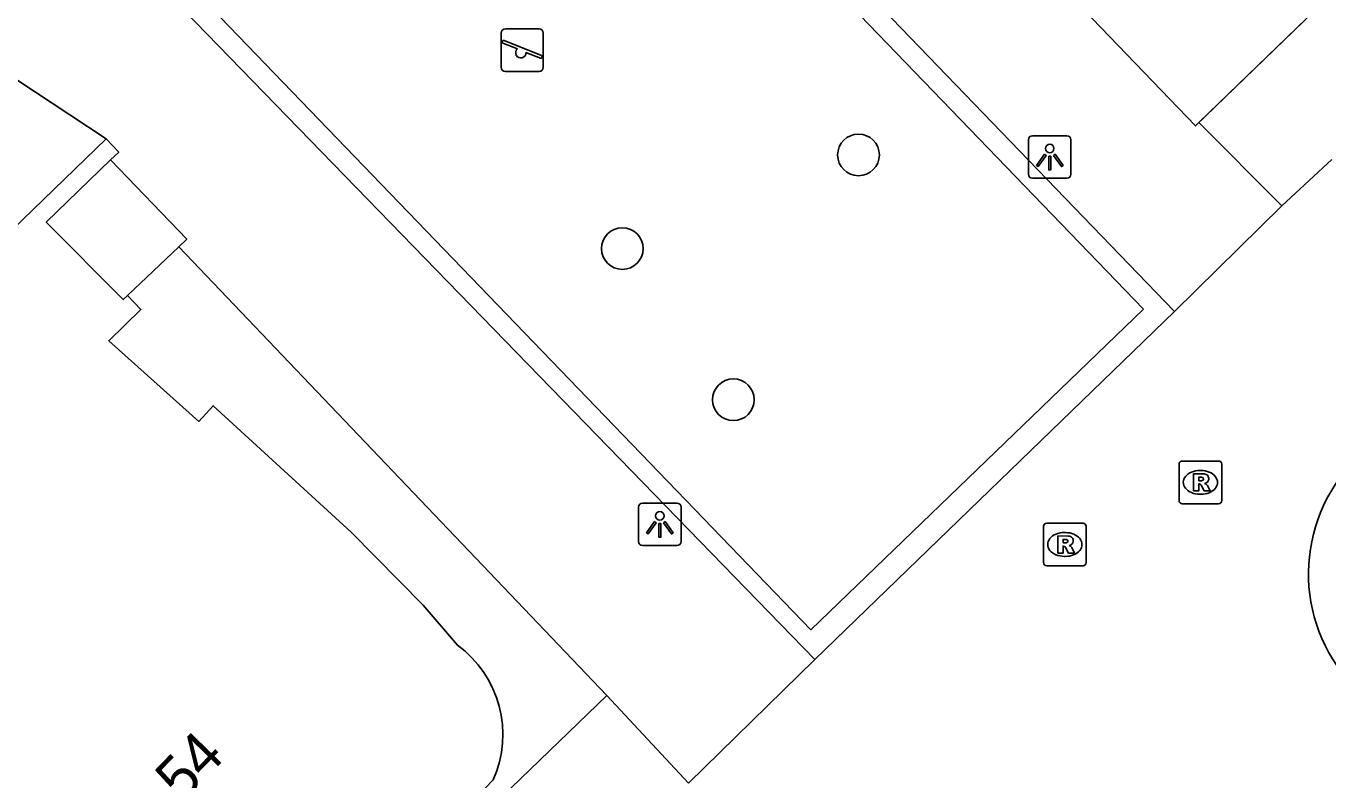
# Model space of a CAD drawing. Extents: x 157466 to 158888, y 383063 to 384677.
# Drawn here: x 158407.13 to 158437.65, y 383934.61 to 383952.28 of the extents above; entities that cross this region are included whole.
import ezdxf

# ---------------------------------------------------------------- set-up
doc = ezdxf.new("R2010")
doc.units = 0
for name, color, linetype in [('IMGEO_Boom', 7, 'Continuous'), ('IMGEO_Lichtpunt', 7, 'Continuous'), ('IMGEO_Muur', 7, 'Continuous'), ('IMGEO_Pand', 7, 'Continuous'), ('IMGEO_Pand_nummerreeks', 7, 'Continuous'), ('IMGEO_Pand_overbouw', 7, 'Continuous'), ('IMGEO_Rijbaan_lokaal_open', 7, 'Continuous'), ('IMGEO_Rioolput', 7, 'Continuous'), ('IMGEO_Speelvoorziening', 7, 'Continuous'), ('IMGEO_Voetpad_gesloten', 7, 'Continuous'), ('IMGEO_Voetpad_open', 7, 'Continuous')]:
    doc.layers.add(name, color=color, linetype=linetype)

msp = doc.modelspace()

# ---------------------------------------------------------------- linework, layer by layer
at = {"layer": 'IMGEO_Boom'}
for centre in [(158426.648, 383949.261), (158421.111, 383947.065), (158423.714, 383943.52)]:
    msp.add_circle(centre, 0.489, dxfattribs=at)
at = {"layer": 'IMGEO_Lichtpunt'}
for p, q in [((158430.632, 383949.614), (158430.632, 383948.807)), ((158430.632, 383949.614), (158430.632, 383948.807)), ((158431.534, 383949.709), (158430.726, 383949.709)), ((158431.534, 383949.709), (158430.726, 383949.709)), ((158431.628, 383948.807), (158431.628, 383949.614)), ((158431.628, 383948.807), (158431.628, 383949.614)), ((158430.726, 383948.713), (158431.534, 383948.713)), ((158430.726, 383948.713), (158431.534, 383948.713)), ((158421.491, 383941.002), (158421.491, 383940.195)), ((158421.491, 383941.002), (158421.491, 383940.195)), ((158422.393, 383941.097), (158421.585, 383941.097)), ((158422.393, 383941.097), (158421.585, 383941.097)), ((158422.487, 383940.195), (158422.487, 383941.002)), ((158422.487, 383940.195), (158422.487, 383941.002)), ((158421.585, 383940.101), (158422.393, 383940.101)), ((158421.585, 383940.101), (158422.393, 383940.101))]:
    msp.add_line(p, q, dxfattribs=at)
for points in [[(158431.006, 383949.278), (158431.045, 383949.25), (158430.857, 383948.988), (158430.819, 383949.015), (158431.006, 383949.278)], [(158431.108, 383949.23), (158431.155, 383949.23), (158431.155, 383948.908), (158431.108, 383948.908), (158431.108, 383949.23)], [(158431.218, 383949.25), (158431.256, 383949.277), (158431.443, 383949.015), (158431.404, 383948.987), (158431.218, 383949.25)], [(158421.865, 383940.666), (158421.904, 383940.638), (158421.716, 383940.376), (158421.678, 383940.403), (158421.865, 383940.666)], [(158422.077, 383940.638), (158422.115, 383940.665), (158422.302, 383940.403), (158422.263, 383940.375), (158422.077, 383940.638)], [(158421.967, 383940.618), (158422.014, 383940.618), (158422.014, 383940.296), (158421.967, 383940.296), (158421.967, 383940.618)]]:
    msp.add_lwpolyline(points, dxfattribs=at)
for centre in [(158431.131, 383949.412), (158421.99, 383940.8)]:
    msp.add_circle(centre, 0.0994, dxfattribs=at)
for centre, start, end in [((158430.726, 383949.614), 90, 180), ((158430.726, 383949.614), 90, 180), ((158431.534, 383949.614), 0, 90), ((158431.534, 383949.614), 0, 90), ((158430.726, 383948.807), 180, 270), ((158430.726, 383948.807), 180, 270), ((158431.534, 383948.807), 270, 0), ((158431.534, 383948.807), 270, 360), ((158421.585, 383941.002), 90, 180), ((158421.585, 383941.002), 90, 180), ((158422.393, 383941.002), 0, 90), ((158422.393, 383941.002), 0, 90), ((158421.585, 383940.195), 180, 270), ((158421.585, 383940.195), 180, 270), ((158422.393, 383940.195), 270, 0), ((158422.393, 383940.195), 270, 360)]:
    msp.add_arc(centre, 0.0946, start, end, dxfattribs=at)
at = {"layer": 'IMGEO_Muur'}
for points in [[(158409.715, 383962.302), (158413.982, 383966.412), (158434.057, 383945.589)], [(158433.327, 383945.647), (158414.022, 383965.663), (158406.227, 383958.145), (158425.532, 383938.129), (158433.327, 383945.647)], [(158425.621, 383937.433), (158405.447, 383958.192), (158409.715, 383962.302)], [(158434.057, 383945.589), (158425.621, 383937.433)]]:
    msp.add_lwpolyline(points, dxfattribs=at)
at = {"layer": 'IMGEO_Pand'}
for points in [[(158409.009, 383949.635), (158401.888, 383942.75), (158402.182, 383942.444)], [(158409.113, 383949.142), (158409.304, 383949.327), (158409.009, 383949.635)], [(158409.511, 383945.965), (158409.41, 383945.868), (158407.605, 383947.684), (158409.113, 383949.142)], [(158417.245, 383937.768), (158416.439, 383938.708), (158414.755, 383940.416), (158411.516, 383943.38), (158411.179, 383943.011), (158409.071, 383944.904), (158409.825, 383945.638), (158409.511, 383945.965)], [(158408.33, 383927.429), (158409.576, 383928.636), (158410.685, 383930.685), (158411.559, 383929.811), (158412.622, 383930.334), (158414.684, 383931.534), (158416.564, 383933.029), (158418.084, 383934.606)]]:
    msp.add_lwpolyline(points, dxfattribs=at)
msp.add_arc((158415.702, 383935.666), 2.608, 336.0113, 53.7094, dxfattribs=at)
at = {"layer": 'IMGEO_Pand_overbouw'}
for points in [[(158425.632, 383961.586), (158424.462, 383960.428), (158434.549, 383949.942), (158445.621, 383960.65), (158444.208, 383962.111), (158441.175, 383959.171), (158441.67, 383958.947), (158440.276, 383956.507), (158438.79, 383954.605), (158437.327, 383953.137)], [(158408.33, 383927.429), (158409.747, 383925.962), (158420.744, 383936.585), (158410.711, 383947.107), (158409.511, 383945.965), (158409.825, 383945.638), (158409.071, 383944.904), (158411.179, 383943.011), (158411.516, 383943.38), (158414.755, 383940.416), (158416.439, 383938.708), (158417.245, 383937.768)], [(158418.084, 383934.606), (158416.564, 383933.029), (158414.684, 383931.534), (158412.622, 383930.334), (158411.559, 383929.811), (158410.685, 383930.685), (158409.576, 383928.636), (158408.33, 383927.429)]]:
    msp.add_lwpolyline(points, dxfattribs=at)
msp.add_arc((158415.702, 383935.666), 2.608, 336.0113, 53.7094, dxfattribs=at)
at = {"layer": 'IMGEO_Rijbaan_lokaal_open'}
for points in [[(158437.749, 383949.15), (158436.572, 383948.07)], [(158434.057, 383945.589), (158436.572, 383948.07)], [(158425.621, 383937.433), (158422.661, 383934.531)]]:
    msp.add_lwpolyline(points, dxfattribs=at)
msp.add_arc((158440.998, 383939.438), 3.8, 135.5722, 222.9433, dxfattribs=at)
at = {"layer": 'IMGEO_Rioolput'}
for p, q in [((158434.163, 383941.157), (158434.163, 383942.009)), ((158434.238, 383942.083), (158435.09, 383942.083)), ((158435.164, 383942.009), (158435.164, 383941.157)), ((158434.651, 383941.863), (158434.676, 383941.863)), ((158434.674, 383941.303), (158434.649, 383941.303)), ((158435.09, 383941.083), (158434.238, 383941.083)), ((158430.985, 383939.701), (158430.985, 383940.553)), ((158431.06, 383940.627), (158431.912, 383940.627)), ((158431.473, 383940.407), (158431.498, 383940.407)), ((158431.986, 383940.553), (158431.986, 383939.701)), ((158431.496, 383939.847), (158431.471, 383939.847)), ((158431.912, 383939.627), (158431.06, 383939.627))]:
    msp.add_line(p, q, dxfattribs=at)
for points in [[(158434.163, 383941.157), (158434.163, 383942.009)], [(158434.238, 383942.083), (158435.09, 383942.083)], [(158435.164, 383942.009), (158435.164, 383941.157)], [(158434.752, 383941.781), (158434.5, 383941.783), (158434.5, 383941.383)], [(158434.678, 383941.702), (158434.624, 383941.702), (158434.624, 383941.621)], [(158434.624, 383941.621), (158434.676, 383941.621)], [(158434.5, 383941.383), (158434.624, 383941.383), (158434.624, 383941.545), (158434.635, 383941.545)], [(158434.682, 383941.516), (158434.753, 383941.383), (158434.893, 383941.383), (158434.828, 383941.509)], [(158435.09, 383941.083), (158434.238, 383941.083)], [(158430.985, 383939.701), (158430.985, 383940.553)], [(158431.06, 383940.627), (158431.912, 383940.627)], [(158431.986, 383940.553), (158431.986, 383939.701)], [(158431.574, 383940.325), (158431.322, 383940.327), (158431.322, 383939.927)], [(158431.322, 383939.927), (158431.446, 383939.927), (158431.446, 383940.089), (158431.457, 383940.089)], [(158431.5, 383940.246), (158431.446, 383940.246), (158431.446, 383940.165)], [(158431.446, 383940.165), (158431.498, 383940.165)], [(158431.504, 383940.06), (158431.575, 383939.927), (158431.715, 383939.927), (158431.65, 383940.053)], [(158431.912, 383939.627), (158431.06, 383939.627)]]:
    msp.add_lwpolyline(points, dxfattribs=at)
for centre, radius, start, end in [((158434.24, 383942.007), 0.0765, 91.552, 178.448), ((158434.24, 383942.007), 0.0765, 91.552, 178.448), ((158435.088, 383942.007), 0.0765, 1.552, 88.448), ((158435.088, 383942.007), 0.0765, 1.552, 88.448), ((158434.66, 383941.81), 0.19, 274.7715, 282.9687), ((158434.684, 383941.606), 0.0964, 77.0061, 93.1865), ((158434.698, 383941.663), 0.0378, 276.6634, 79.6772), ((158434.751, 383941.671), 0.109, 350.3612, 89.416), ((158434.749, 383941.671), 0.112, 277.5842, 350.9817), ((158434.634, 383941.492), 0.0533, 26.0293, 88.6989), ((158434.733, 383941.456), 0.108, 29.5134, 73.7905), ((158434.24, 383941.159), 0.0765, 181.552, 268.448), ((158434.24, 383941.159), 0.0765, 181.552, 268.448), ((158435.088, 383941.159), 0.0765, 271.552, 358.448), ((158435.088, 383941.159), 0.0765, 271.552, 358.448), ((158431.062, 383940.551), 0.0765, 91.552, 178.448), ((158431.062, 383940.551), 0.0765, 91.552, 178.448), ((158431.91, 383940.551), 0.0765, 1.552, 88.448), ((158431.91, 383940.551), 0.0765, 1.552, 88.448), ((158431.456, 383940.036), 0.0533, 26.0293, 88.6989), ((158431.482, 383940.354), 0.19, 274.7715, 282.9687), ((158431.506, 383940.15), 0.0964, 77.0061, 93.1865), ((158431.52, 383940.207), 0.0378, 276.6634, 79.6772), ((158431.573, 383940.215), 0.109, 350.3612, 89.416), ((158431.571, 383940.215), 0.112, 277.5842, 350.9817), ((158431.555, 383940), 0.108, 29.5134, 73.7905), ((158431.062, 383939.703), 0.0765, 181.552, 268.448), ((158431.062, 383939.703), 0.0765, 181.552, 268.448), ((158431.91, 383939.703), 0.0765, 271.552, 358.448), ((158431.91, 383939.703), 0.0765, 271.552, 358.448)]:
    msp.add_arc(centre, radius, start, end, dxfattribs=at)
for centre, major_axis, ratio, start_param, end_param in [((158434.65, 383941.583), (-0.387, 0.002), 0.722429, 4.712389, 7.853982), ((158434.675, 383941.583), (-0.39, 0.002), 0.717154, 1.570796, 4.712389), ((158431.472, 383940.127), (-0.387, 0.002), 0.722429, 4.712389, 7.853982), ((158431.497, 383940.127), (-0.39, 0.002), 0.717154, 1.570796, 4.712389)]:
    msp.add_ellipse(centre, major_axis=major_axis, ratio=ratio, start_param=start_param, end_param=end_param, dxfattribs=at)
at = {"layer": 'IMGEO_Speelvoorziening'}
for p, q in [((158418.268, 383951.316), (158418.268, 383952.116)), ((158418.268, 383952.116), (158418.268, 383951.316)), ((158418.337, 383951.941), (158419.213, 383951.588)), ((158418.368, 383952.216), (158419.158, 383952.216)), ((158419.158, 383952.216), (158418.368, 383952.216)), ((158419.258, 383952.116), (158419.258, 383951.316)), ((158419.258, 383951.316), (158419.258, 383952.116)), ((158418.651, 383951.744), (158418.312, 383951.881)), ((158419.189, 383951.528), (158418.849, 383951.665)), ((158419.158, 383951.216), (158418.368, 383951.216)), ((158418.368, 383951.216), (158419.158, 383951.216))]:
    msp.add_line(p, q, dxfattribs=at)
for centre, radius, start, end in [((158418.368, 383952.116), 0.1, 90, 180), ((158418.368, 383952.116), 0.1, 90, 180), ((158418.325, 383951.911), 0.0327, 68.078, 248.078), ((158419.158, 383952.116), 0.1, 0, 90), ((158419.158, 383952.116), 0.1, 360, 90), ((158418.73, 383951.654), 0.12, 130.9928, 5.1632), ((158419.201, 383951.558), 0.0327, 248.078, 68.078), ((158418.368, 383951.316), 0.1, 180, 270), ((158418.368, 383951.316), 0.1, 180, 270), ((158419.158, 383951.316), 0.1, 270, 0), ((158419.158, 383951.316), 0.1, 270, 0)]:
    msp.add_arc(centre, radius, start, end, dxfattribs=at)
at = {"layer": 'IMGEO_Voetpad_gesloten'}
for points in [[(158409.113, 383949.142), (158410.899, 383947.286), (158410.711, 383947.107)], [(158410.711, 383947.107), (158409.511, 383945.965)]]:
    msp.add_lwpolyline(points, dxfattribs=at)
at = {"layer": 'IMGEO_Voetpad_open'}
for points in [[(158434.629, 383950.019), (158445.621, 383960.65), (158445.181, 383961.104), (158444.208, 383962.111)], [(158434.629, 383950.019), (158434.549, 383949.942), (158424.462, 383960.428)], [(158409.009, 383949.635), (158406.446, 383951.327)], [(158436.572, 383948.07), (158434.629, 383950.019)], [(158420.744, 383936.585), (158410.711, 383947.107)], [(158408.33, 383927.429), (158409.318, 383926.406), (158409.747, 383925.962), (158420.744, 383936.585)], [(158420.744, 383936.585), (158422.661, 383934.531)]]:
    msp.add_lwpolyline(points, dxfattribs=at)

# ---------------------------------------------------------------- texts
at = {"layer": 'IMGEO_Pand_nummerreeks'}
msp.add_text('38-54', height=1, rotation=45.9381, dxfattribs=at).set_placement((158409.45, 383932.673))

doc.saveas('drawing.dxf')
